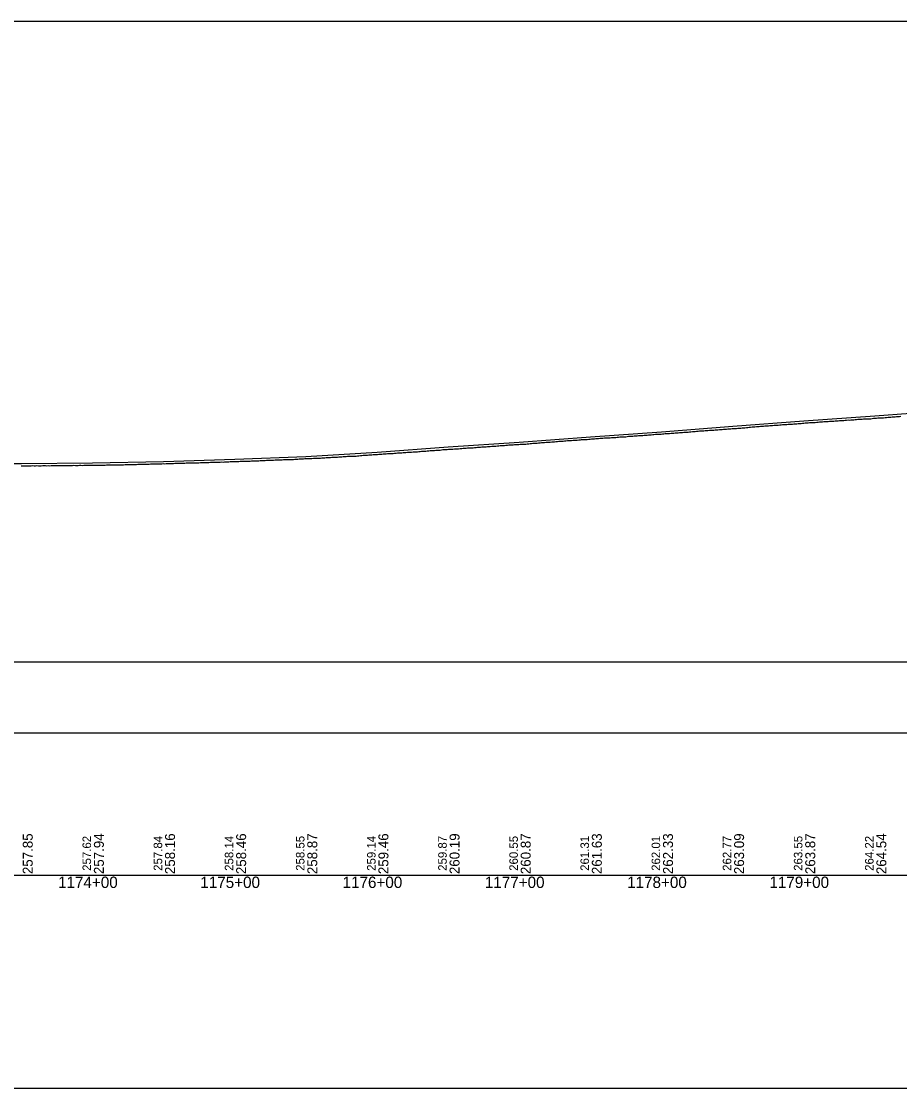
# Model space of a CAD drawing. Extents: x -3627 to 47473, y 2850 to 4350.
# Drawn here: x 4727 to 5345, y 2850 to 3600 of the extents above; entities that cross this region are included whole.
import ezdxf

# ---------------------------------------------------------------- set-up
doc = ezdxf.new("R2010")
doc.units = 0
for name, color, linetype in [('RD_DDB_Profile_EX', 7, 'Continuous'), ('RD_DDB_Profile_PR', 7, 'Continuous'), ('RD_DDB_StaTX', 7, 'Continuous'), ('RD_DDB_StripGrade', 7, 'Continuous'), ('RD_GPK_Profile_Cell', 7, 'Continuous'), ('RD_SHT_ShtClip', 7, 'Continuous')]:
    doc.layers.add(name, color=color, linetype=linetype)

msp = doc.modelspace()

# ---------------------------------------------------------------- linework, layer by layer
at = {"layer": 'RD_DDB_Profile_EX'}
for points in [[(5299.37032, 3319.19135), (5300.379265, 3319.292225), (5301.382765, 3319.3914), (5302.374933, 3319.4922), (5303.371578, 3319.49172), (5304.380513, 3319.54257), (5305.367291, 3319.591695), (5306.376171, 3319.643195), (5307.379738, 3319.79209), (5308.381686, 3319.89227), (5309.36848, 3319.842065), (5310.377418, 3319.94321), (5311.374099, 3320.091765), (5312.373076, 3320.092545), (5313.376642, 3320.142085), (5314.378655, 3320.24227), (5315.375357, 3320.390765), (5316.374313, 3320.39257), (5317.373679, 3320.3428), (5318.375967, 3320.49293), (5319.369333, 3320.592085), (5320.371614, 3320.642265), (5321.374929, 3320.64248), (5322.377218, 3320.792635), (5323.370582, 3320.792455), (5324.372864, 3320.793255), (5325.376186, 3320.84318), (5326.368582, 3321.04291), (5327.371832, 3321.092475), (5328.374115, 3321.14328), (5329.367554, 3321.291765), (5330.369768, 3321.34229), (5331.373082, 3321.39182), (5332.375371, 3321.442975), (5333.368803, 3321.492135), (5334.500571, 3321.592295), (5335.502911, 3321.692515), (5336.50618, 3321.79234), (5337.498561, 3321.89249), (5338.500901, 3321.943315), (5339.503246, 3321.99383), (5340.496607, 3322.043845), (5341.498891, 3322.19381), (5342.501231, 3322.244335), (5343.5045, 3322.29411), (5344.496929, 3322.39454), (5345.499221, 3322.544615)], [(5199.961854, 3311.792795), (5200.964116, 3311.89277), (5201.957502, 3311.94217), (5202.959771, 3312.092185), (5203.963104, 3312.14192), (5204.965367, 3312.1428), (5205.958758, 3312.14279), (5206.961021, 3312.2436), (5207.964354, 3312.392545), (5208.957744, 3312.491635), (5209.960008, 3312.591915), (5210.963339, 3312.691695), (5211.955722, 3312.742185), (5212.958994, 3312.791665), (5213.961258, 3312.79254), (5214.964596, 3312.9414), (5215.956972, 3312.991915), (5216.960243, 3313.041375), (5217.962514, 3313.141965), (5218.955961, 3313.24166), (5219.958162, 3313.29224), (5220.961499, 3313.34203), (5221.95495, 3313.391455), (5222.957211, 3313.49169), (5223.960484, 3313.591165), (5224.962749, 3313.592375), (5225.956199, 3313.69182), (5226.958403, 3313.792345), (5227.961733, 3313.89153), (5228.954114, 3313.942005), (5229.957455, 3313.99184), (5230.959653, 3314.09269), (5231.953102, 3314.19216), (5232.95537, 3314.242665), (5233.958636, 3314.292205), (5234.961965, 3314.39175), (5235.954358, 3314.44252), (5236.957691, 3314.641), (5237.959885, 3314.69088), (5238.953345, 3314.78989), (5239.955607, 3314.891865), (5240.958939, 3314.99103), (5241.951262, 3315.041835), (5242.954594, 3315.09172), (5243.956856, 3315.19155), (5244.950248, 3315.24133), (5245.953579, 3315.290855), (5246.955842, 3315.49031), (5247.959181, 3315.590145), (5248.951497, 3315.591355), (5249.954827, 3315.69012), (5250.957098, 3315.691045), (5251.950482, 3315.791615), (5252.378244, 3315.84146), (5253.387707, 3315.941265), (5254.373962, 3315.990315), (5255.383364, 3316.091945), (5256.386932, 3316.14111), (5257.379102, 3316.191215), (5258.37522, 3316.240345), (5259.384611, 3316.29231), (5260.380765, 3316.391135), (5261.380338, 3316.49194), (5262.383836, 3316.64074), (5263.385847, 3316.69129), (5264.372122, 3316.690715), (5265.381585, 3316.79126), (5266.37774, 3316.890025), (5267.387084, 3316.94201), (5268.380813, 3316.99185), (5269.382752, 3317.042335), (5270.378924, 3317.19079), (5271.378489, 3317.24196), (5272.374642, 3317.2415), (5273.383988, 3317.39201), (5274.377717, 3317.441475), (5275.379725, 3317.49233), (5276.3759, 3317.591155), (5277.385236, 3317.741335), (5278.371544, 3317.79039), (5279.380962, 3317.79166), (5280.384458, 3317.891545), (5281.37663, 3317.99163), (5282.372802, 3317.991155), (5283.38214, 3318.04272), (5284.378347, 3318.091935), (5285.377866, 3318.192355), (5286.381435, 3318.291545), (5287.383377, 3318.39136), (5288.369704, 3318.490045), (5289.379113, 3318.541675), (5290.375322, 3318.640465), (5291.384613, 3318.74173), (5292.378339, 3318.74191), (5293.38035, 3318.84205), (5294.37658, 3318.891225), (5295.376018, 3318.94202), (5296.378028, 3318.99285), (5297.374676, 3319.091725), (5298.383543, 3319.14225), (5299.37032, 3319.19135)], [(5100.112843, 3304.447725), (5101.115656, 3304.5482), (5102.118495, 3304.59864), (5103.111302, 3304.74812), (5104.11412, 3304.848405), (5105.116932, 3304.947765), (5106.109761, 3304.94843), (5107.112583, 3304.99895), (5108.115396, 3305.09848), (5109.10822, 3305.19891), (5110.110419, 3305.298415), (5111.113406, 3305.448685), (5112.116394, 3305.499075), (5113.10904, 3305.49877), (5114.112028, 3305.549225), (5115.115015, 3305.649575), (5116.107661, 3305.74917), (5117.110649, 3305.74966), (5118.113298, 3305.79925), (5119.106286, 3305.84968), (5120.239019, 3305.96294), (5121.111919, 3306.049605), (5122.288785, 3306.16834), (5123.107553, 3306.24965), (5124.110585, 3306.249955), (5125.114005, 3306.24955), (5126.106244, 3306.34993), (5127.109664, 3306.49946), (5128.113085, 3306.648905), (5129.105324, 3306.649405), (5130.108744, 3306.69901), (5131.110918, 3306.7495), (5132.104403, 3306.848935), (5133.107824, 3306.89847), (5134.109997, 3306.999025), (5135.113418, 3307.098515), (5136.105658, 3307.14886), (5137.109077, 3307.248485), (5138.112497, 3307.29819), (5139.104736, 3307.298595), (5140.108157, 3307.348165), (5141.111577, 3307.447525), (5142.103816, 3307.547875), (5143.107236, 3307.5975), (5144.10941, 3307.64801), (5145.11283, 3307.64776), (5146.106316, 3307.747135), (5147.108489, 3307.89741), (5148.11191, 3307.946795), (5149.105392, 3307.94621), (5150.107569, 3307.99715), (5151.110989, 3308.096855), (5152.103228, 3308.146865), (5153.106649, 3308.296225), (5154.110065, 3308.395895), (5155.112242, 3308.446575), (5156.105728, 3308.446035), (5157.107902, 3308.546245), (5158.111322, 3308.69591), (5159.104803, 3308.695735), (5160.106981, 3308.74605), (5161.110397, 3308.89482), (5162.103882, 3308.89462), (5163.106061, 3308.895945), (5164.109476, 3308.994455), (5165.101759, 3309.09514), (5166.105135, 3309.095495), (5167.108555, 3309.1946), (5168.110735, 3309.394685), (5169.104215, 3309.4941), (5170.106394, 3309.544655), (5171.109808, 3309.59415), (5171.973568, 3309.693585), (5172.965811, 3309.794295), (5173.969282, 3309.843815), (5174.971399, 3309.94411), (5175.964944, 3309.894045), (5176.967062, 3309.994315), (5177.970539, 3310.093315), (5178.962725, 3310.194285), (5179.966202, 3310.2938), (5180.968313, 3310.343865), (5181.961865, 3310.34455), (5182.963982, 3310.494775), (5183.967453, 3310.64356), (5184.97093, 3310.643055), (5185.963116, 3310.69379), (5186.966593, 3310.793025), (5187.968711, 3310.84409), (5188.962256, 3310.893555), (5189.964373, 3310.99406), (5190.967844, 3311.19221), (5191.960036, 3311.193255), (5192.963514, 3311.243285), (5193.965624, 3311.343565), (5194.969102, 3311.393335), (5195.961287, 3311.39431), (5196.964765, 3311.444145), (5197.968243, 3311.54342), (5198.958515, 3311.69328), (5199.961854, 3311.792795)], [(4999.672387, 3297.188365), (5000.674923, 3297.237305), (5001.677458, 3297.286205), (5002.670676, 3297.38853), (5003.673091, 3297.4881), (5004.675625, 3297.537665), (5005.678717, 3297.58806), (5006.671395, 3297.63769), (5007.6738, 3297.83525), (5008.676884, 3297.93504), (5009.679419, 3298.034515), (5010.671967, 3297.985455), (5011.675051, 3298.03655), (5012.677586, 3298.234705), (5013.670276, 3298.28499), (5014.673218, 3298.38472), (5015.675752, 3298.434215), (5016.678286, 3298.435195), (5017.671527, 3298.535665), (5018.673918, 3298.63447), (5019.676452, 3298.634755), (5020.679535, 3298.68738), (5021.672235, 3298.73629), (5022.675167, 3298.884425), (5023.6777, 3299.03471), (5024.680234, 3299.084255), (5025.673484, 3299.08472), (5026.675865, 3299.23269), (5027.678398, 3299.42976), (5028.671662, 3299.43272), (5029.674199, 3299.33464), (5030.676571, 3299.38504), (5031.679655, 3299.53378), (5032.672874, 3299.6334), (5033.675434, 3299.682955), (5034.678502, 3299.63502), (5035.681062, 3299.73548), (5036.939646, 3299.883385), (5037.942834, 3300.032075), (5038.962561, 3300.133335), (5039.939227, 3300.183), (5040.958235, 3300.23581), (5041.944856, 3300.235405), (5042.938073, 3300.285835), (5043.956628, 3300.336205), (5044.95925, 3300.387325), (5045.936907, 3300.63317), (5046.940095, 3300.635115), (5047.943283, 3300.686255), (5048.9365, 3300.78601), (5049.9533, 3300.88642), (5050.942117, 3300.98457), (5051.935334, 3300.985775), (5052.938522, 3300.98818), (5053.94171, 3301.038555), (5054.9472, 3301.18898), (5055.937355, 3301.33667), (5056.940543, 3301.33772), (5057.943613, 3301.43695), (5058.948364, 3301.53862), (5059.951131, 3301.587575), (5060.942451, 3301.588005), (5061.935782, 3301.639055), (5062.93897, 3301.78947), (5063.952199, 3301.88989), (5064.934624, 3301.93898), (5065.947922, 3301.99042), (5066.940992, 3301.94129), (5067.934209, 3302.189885), (5068.946201, 3302.241665), (5069.939833, 3302.38985), (5070.941822, 3302.39081), (5071.936231, 3302.391245), (5072.947287, 3302.39287), (5073.931883, 3302.541275), (5074.935307, 3302.592105), (5075.938407, 3302.642895), (5076.941587, 3302.74258), (5077.941465, 3302.79374), (5078.937302, 3302.892605), (5079.940411, 3302.943375), (5080.93368, 3302.993855), (5081.936855, 3302.994555), (5082.939978, 3303.144415), (5083.932504, 3303.194295), (5084.935675, 3303.24497), (5085.938802, 3303.394635), (5086.932053, 3303.49516), (5087.934499, 3303.594665), (5088.93763, 3303.6449), (5089.930876, 3303.64565), (5090.934051, 3303.74646), (5091.937193, 3303.896555), (5092.929696, 3303.94613), (5093.932871, 3304.046585), (5095.11873, 3304.097305), (5096.111567, 3304.19761), (5097.114384, 3304.29688), (5098.117193, 3304.347445), (5099.110026, 3304.39813), (5100.112843, 3304.447725)], [(4900.614319, 3291.58755), (4901.617733, 3291.587015), (4902.619901, 3291.637615), (4903.612234, 3291.639435), (4904.614314, 3291.689135), (4905.616482, 3291.78892), (4906.610047, 3291.788695), (4907.612211, 3291.83969), (4908.6143, 3291.93989), (4909.616477, 3291.94083), (4910.610034, 3291.940235), (4911.612198, 3292.0401), (4912.614296, 3291.991385), (4913.616465, 3292.04227), (4914.608764, 3292.14245), (4915.612186, 3292.14162), (4916.614293, 3292.192505), (4917.606581, 3292.193), (4918.608745, 3292.193825), (4919.612174, 3292.24332), (4920.614289, 3292.343625), (4921.606568, 3292.39412), (4922.608732, 3292.49429), (4923.61086, 3292.544725), (4924.604387, 3292.544465), (4925.606556, 3292.64506), (4926.60872, 3292.69598), (4927.610856, 3292.746535), (4928.604376, 3292.745955), (4929.60654, 3292.796365), (4930.608708, 3292.84694), (4931.610853, 3292.897515), (4932.603103, 3292.948085), (4933.606529, 3293.04739), (4934.608694, 3293.04799), (4935.600926, 3293.0985), (4936.60309, 3293.14913), (4937.606518, 3293.14866), (4938.608682, 3293.199245), (4939.600914, 3293.24969), (4940.166205, 3293.278205), (4940.603246, 3293.299775), (4941.605797, 3293.399225), (4942.608872, 3293.449715), (4943.601436, 3293.449285), (4944.603987, 3293.548765), (4945.606538, 3293.64825), (4946.599626, 3293.698795), (4947.602176, 3293.748275), (4948.604727, 3293.847565), (4949.607279, 3293.847125), (4950.599841, 3293.8968), (4951.602917, 3293.99715), (4952.605469, 3294.04647), (4953.607987, 3294.145745), (4954.600584, 3294.145615), (4955.603135, 3294.245075), (4956.60621, 3294.34519), (4957.598774, 3294.345105), (4958.601325, 3294.39479), (4959.603876, 3294.444275), (4960.606953, 3294.4452), (4961.599515, 3294.5443), (4962.602067, 3294.544325), (4963.604855, 3294.59444), (4964.607361, 3294.793385), (4965.60049, 3294.893585), (4966.603059, 3294.99278), (4967.605561, 3295.042595), (4968.598206, 3295.09182), (4969.601262, 3295.142615), (4970.603831, 3295.24248), (4971.606324, 3295.341245), (4972.598978, 3295.440405), (4973.601547, 3295.44071), (4974.604603, 3295.54075), (4975.607087, 3295.64023), (4976.599749, 3295.68979), (4977.67212, 3295.69018), (4978.674657, 3295.789685), (4979.677652, 3295.791025), (4980.670291, 3295.89064), (4981.672833, 3295.989215), (4982.675918, 3296.03966), (4983.678356, 3296.18818), (4984.671004, 3296.238735), (4985.674089, 3296.28918), (4986.676625, 3296.387655), (4987.679054, 3296.388725), (4988.672259, 3296.439725), (4989.674795, 3296.48981), (4990.677332, 3296.588825), (4991.670429, 3296.737685), (4992.672965, 3296.73772), (4993.676049, 3296.788705), (4994.678585, 3296.88823), (4995.671134, 3296.98724), (4996.674219, 3296.987685), (4997.676754, 3297.136605), (4998.679289, 3297.18729), (4999.672387, 3297.188365)], [(4727.310445, 3287.668685), (4728.313455, 3287.668285), (4729.315718, 3287.71875), (4730.309378, 3287.71829), (4731.312688, 3287.766365), (4732.314647, 3287.76534), (4733.321225, 3287.76634), (4734.323341, 3287.76831), (4735.326506, 3287.813325), (4736.320401, 3287.765875), (4737.322474, 3287.76789), (4738.325678, 3287.815915), (4739.327799, 3287.7679), (4740.32165, 3287.71899), (4741.325162, 3287.76702), (4742.326928, 3287.81593), (4743.320827, 3287.86385), (4744.322944, 3287.86433), (4745.3261, 3287.768605), (4746.329608, 3287.81502), (4747.322122, 3287.76698), (4748.325588, 3287.81659), (4749.327395, 3287.86545), (4750.321253, 3287.81497), (4751.324765, 3287.86453), (4752.326568, 3287.86498), (4753.33003, 3287.81618), (4754.322548, 3287.913365), (4755.32574, 3287.866125), (4756.329202, 3287.865735), (4757.321725, 3287.91449), (4758.325191, 3287.914075), (4759.32699, 3287.91453), (4760.320902, 3287.915655), (4761.324367, 3287.916915), (4762.326163, 3287.915695), (4763.329671, 3287.96362), (4764.322152, 3288.012405), (4765.325664, 3287.96194), (4766.231508, 3287.96174), (4767.224002, 3287.962145), (4768.227555, 3288.06168), (4769.230723, 3288.012935), (4770.223222, 3287.96499), (4771.226775, 3288.01119), (4772.230276, 3288.01076), (4773.232022, 3288.05955), (4774.225943, 3288.060735), (4775.228023, 3288.06121), (4776.231238, 3288.10733), (4777.225163, 3288.108515), (4778.227243, 3288.062425), (4779.230401, 3288.062015), (4780.232486, 3288.11247), (4781.226463, 3288.16196), (4782.229963, 3288.11155), (4783.231701, 3288.11027), (4784.225683, 3288.10974), (4785.229182, 3288.15931), (4786.230917, 3288.20978), (4787.234413, 3288.26112), (4788.226931, 3288.311505), (4789.230484, 3288.261065), (4790.233628, 3288.308865), (4791.226151, 3288.311035), (4792.229704, 3288.312385), (4793.232843, 3288.358375), (4794.23493, 3288.358845), (4795.228869, 3288.406535), (4796.230952, 3288.40882), (4797.234146, 3288.361975), (4798.228088, 3288.411525), (4799.230172, 3288.461955), (4800.233362, 3288.509695), (4801.227308, 3288.55922)], [(4801.227308, 3288.55922), (4802.229392, 3288.51334), (4803.232521, 3288.511115), (4804.23461, 3288.561545), (4805.195872, 3288.60922), (4806.198667, 3288.66068), (4807.20109, 3288.711145), (4808.23223, 3288.710675), (4809.197854, 3288.758375), (4810.1999, 3288.76073), (4811.203064, 3288.76034), (4812.19589, 3288.81074), (4813.236579, 3288.860335), (4814.201873, 3288.85993), (4815.194703, 3288.908435), (4816.19787, 3288.90994), (4817.190697, 3288.90845), (4818.183143, 3288.956995), (4819.185587, 3289.007465), (4820.188003, 3288.9598), (4821.190058, 3289.058475), (4822.182864, 3289.1107), (4823.220695, 3289.1594), (4824.188479, 3289.158955), (4825.190543, 3289.161225), (4826.18334, 3289.16164), (4827.185756, 3289.212125), (4828.188171, 3289.16431), (4829.190278, 3289.21474), (4830.183058, 3289.31348), (4831.185473, 3289.313965), (4832.187888, 3289.362835), (4833.221979, 3289.36492), (4834.183534, 3289.364425), (4835.185949, 3289.460125), (4836.188364, 3289.510675), (4837.190469, 3289.512775), (4838.183224, 3289.51323), (4839.185663, 3289.46675), (4840.188077, 3289.517235), (4841.190199, 3289.566255), (4842.182937, 3289.61669), (4843.185374, 3289.665745), (4844.187508, 3289.76627), (4845.190683, 3289.765815), (4846.183412, 3289.769085), (4847.185827, 3289.77095), (4848.187991, 3289.770025), (4849.19041, 3289.820515), (4850.183122, 3289.86961), (4851.185536, 3289.821415), (4852.187696, 3289.870625), (4853.190134, 3289.92111), (4854.182829, 3289.971545), (4855.186011, 3290.01985), (4856.188179, 3290.022845), (4857.190597, 3290.023335), (4858.183303, 3290.024925), (4859.185717, 3290.073045), (4860.187901, 3290.1224), (4861.19032, 3290.17293), (4862.182989, 3290.223385), (4863.18542, 3290.273895), (4864.187621, 3290.274425), (4865.190039, 3290.324955), (4866.183463, 3290.32442), (4867.185669, 3290.32495), (4868.188103, 3290.375455), (4869.190521, 3290.32699), (4870.183165, 3290.475465), (4871.185387, 3290.525055), (4872.187805, 3290.52657), (4873.180451, 3290.527945), (4874.182864, 3290.627575), (4875.185103, 3290.67813), (4876.188287, 3290.67854), (4877.180909, 3290.678995), (4878.183336, 3290.728655), (4879.185584, 3290.729205), (4880.188001, 3290.77976), (4881.180607, 3290.879445), (4882.18302, 3290.88079), (4883.185296, 3290.832075), (4884.187713, 3290.98188), (4885.180301, 3290.98306), (4886.182714, 3290.983595), (4887.185765, 3291.033125), (4888.188193, 3291.03432), (4889.180773, 3291.18277), (4890.182931, 3291.183345), (4891.185352, 3291.18454), (4892.187774, 3291.235095), (4893.18034, 3291.23557), (4894.182655, 3291.28611), (4895.185077, 3291.386135), (4896.187498, 3291.43671), (4896.615676, 3291.4358), (4897.617736, 3291.436375), (4898.619917, 3291.48644), (4899.612247, 3291.53695), (4900.614319, 3291.58755)]]:
    msp.add_lwpolyline(points, dxfattribs=at)
at = {"layer": 'RD_DDB_Profile_PR'}
msp.add_lwpolyline([(4677.33, 3289.303), (4727.33, 3289.2685), (4777.33, 3289.7035), (4827.33, 3290.805), (4877.33, 3292.2865), (4927.33, 3294.3325), (4977.33, 3297.29), (5027.33, 3300.9615), (5077.33, 3304.3625), (5127.33, 3308.1325), (5177.33, 3311.63), (5227.33, 3315.429), (5277.33, 3319.333), (5327.33, 3322.6905), (5377.33, 3326.5825)], dxfattribs=at)
at = {"layer": 'RD_GPK_Profile_Cell'}
msp.add_line((1000, 3000), (46705.077602, 3000), dxfattribs=at)
at = {"layer": 'RD_SHT_ShtClip'}
for points in [[(5500.165, 3100), (5500.165, 3600), (5500.165, 3600), (4000.33, 3600), (4000.33, 3100)], [(3980.33, 3150), (5520, 3150), (5520, 2850), (3980.33, 2850)]]:
    msp.add_lwpolyline(points, close=True, dxfattribs=at)

# ---------------------------------------------------------------- texts
at = {"layer": 'RD_DDB_StaTX'}
for s, p in [('1174+00', (4753.125471, 2991)), ('1175+00', (4853.125471, 2991)), ('1176+00', (4953.125471, 2991)), ('1177+00', (5053.125471, 2991)), ('1178+00', (5153.125471, 2991)), ('1179+00', (5253.125471, 2991))]:
    msp.add_text(s, height=8, dxfattribs=at).set_placement(p)
at = {"layer": 'RD_DDB_StripGrade'}
for s, height, p in [('257.85', 7, (4735.33, 3000.75)), ('257.62', 6, (4776.33, 3003.073688)), ('257.94', 7, (4785.33, 3000.75)), ('257.84', 6, (4826.33, 3003.073688)), ('258.16', 7, (4835.33, 3000.75)), ('258.14', 6, (4876.33, 3003.073688)), ('258.46', 7, (4885.33, 3000.75)), ('258.55', 6, (4926.33, 3003.073688)), ('258.87', 7, (4935.33, 3000.75)), ('259.14', 6, (4976.33, 3003.073688)), ('259.46', 7, (4985.33, 3000.75)), ('259.87', 6, (5026.33, 3003.073688)), ('260.19', 7, (5035.33, 3000.75)), ('260.55', 6, (5076.33, 3003.073688)), ('260.87', 7, (5085.33, 3000.75)), ('261.31', 6, (5126.33, 3003.073688)), ('261.63', 7, (5135.33, 3000.75)), ('262.01', 6, (5176.33, 3003.073688)), ('262.33', 7, (5185.33, 3000.75)), ('262.77', 6, (5226.33, 3003.073688)), ('263.09', 7, (5235.33, 3000.75)), ('263.55', 6, (5276.33, 3003.073688)), ('263.87', 7, (5285.33, 3000.75)), ('264.22', 6, (5326.33, 3003.073688)), ('264.54', 7, (5335.33, 3000.75))]:
    msp.add_text(s, height=height, rotation=90, dxfattribs=at).set_placement(p)

doc.saveas('drawing.dxf')
